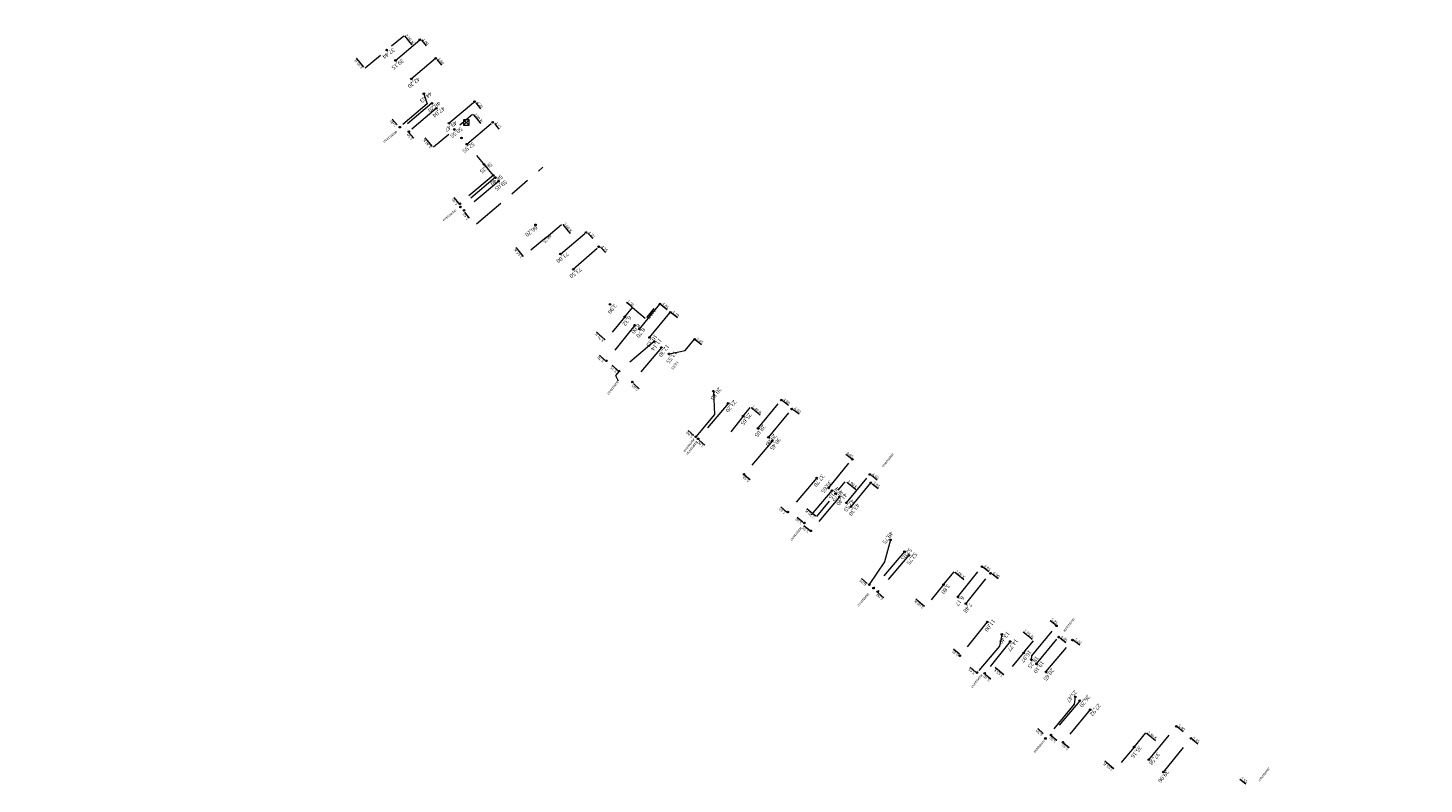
# Model space of a CAD drawing. Header units: inches. Extents: x 0 to 191500, y 0 to 342750.
# Tile 280 of 547: x 188560 to 188735, y 331991 to 332086. Entities that reach past the tile are written whole.
import ezdxf

# ---------------------------------------------------------------- set-up
doc = ezdxf.new("R2010")
doc.units = ezdxf.units.IN
doc.header["$MEASUREMENT"] = 0
doc.linetypes.add('RI-GWA_HUISAANSLUITING', pattern=[23, 4, -1.8, 2.6, -1.8, 4.6, -1.8, 4.6, -1.8])
doc.linetypes.add('RI-HWA_KOLKAANSLUITING', pattern=[4.3, 2.5, -1.8])
doc.layers.get('0').update_dxf_attribs({"lineweight": 20})
for name, color, linetype, lineweight in [('ECW', 150, 'Continuous', 20), ('N-WE-RI-GWA_HUISAANSLUITING', 30, 'RI-GWA_HUISAANSLUITING', 20), ('N-WE-RI-GWA_HUISAANSLUITING_PP_160-G', 30, 'RI-GWA_HUISAANSLUITING', 20), ('N-WE-RI-HWA-MAATVOERING-T25', 151, 'Continuous', 20), ('N-WE-RI-HWA_KOLK-S', 150, 'Continuous', 20), ('N-WE-RI-HWA_KOLKAANSLUITING_PP_160-G', 150, 'RI-HWA_KOLKAANSLUITING', 20), ('N-WE-RI-INLAAT', 7, 'Continuous', 20), ('N-WE-RI-VWA-MAATVOERING-T25', 30, 'Continuous', 20), ('N-WE-RI-VWA_RIOOLPUT_ONTSTOPPINGSPUT-G', 30, 'Continuous', 20), ('Tekst algemeen', 7, 'Continuous', 20)]:
    doc.layers.add(name, color=color, linetype=linetype, lineweight=lineweight)
picture_1 = doc.add_image_def('image1.ecw', size_in_pixel=(220000, 285000))

# ---------------------------------------------------------------- blocks, each defined once
blk = doc.blocks.new('A$C2C270354')
h = blk.add_hatch(color=256)
h.dxf.hatch_style = 1
edge = h.paths.add_edge_path()
edge.add_arc((0, 0), 0.1, 0, 360)
blk.add_circle((0, 0), 0.1)

msp = doc.modelspace()

# ---------------------------------------------------------------- linework, layer by layer
at = {"layer": 'N-WE-RI-GWA_HUISAANSLUITING'}
for p, q in [((188618.50249, 332066.80258), (188614.154, 332063.11739)), ((188616.15988, 332061.00504), (188624.48926, 332068.08549)), ((188642.2959, 332045.11061), (188643.47517, 332046.54114)), ((188640.278, 332044.70632), (188642.2959, 332045.11061)), ((188663.05422, 332025.56716), (188665.51596, 332028.55221)), ((188660.66461, 332027.59747), (188657.21594, 332023.53751)), ((188669.7542, 332019.93931), (188665.86922, 332015.36677)), ((188681.94117, 332009.57226), (188681.62288, 332008.10642)), ((188686.28075, 332005.87167), (188689.04514, 332009.23698)), ((188681.62299, 332008.10696), (188678.83671, 332004.7944))]:
    msp.add_line(p, q, dxfattribs=at)
at = {"layer": 'N-WE-RI-GWA_HUISAANSLUITING_PP_160-G'}
for p, q in [((188606.02388, 332081.46023), (188609.07135, 332084.05116)), ((188608.00072, 332079.1376), (188611.04819, 332081.72854)), ((188609.57599, 332077.28735), (188610.00748, 332076.00536)), ((188610.00748, 332076.00536), (188606.57043, 332073.10473)), ((188610.59375, 332076.09192), (188606.77264, 332072.86716)), ((188611.13829, 332075.45232), (188607.7019, 332072.54694)), ((188612.71355, 332073.60207), (188615.92587, 332076.30781)), ((188614.95653, 332070.96755), (188618.19468, 332073.72017)), ((188616.1632, 332069.55024), (188618.2756, 332067.06908)), ((188618.2756, 332067.06908), (188614.0832, 332063.51616)), ((188618.92386, 332066.30765), (188614.59479, 332062.677)), ((188626.67054, 332057.20867), (188629.88285, 332059.91441)), ((188628.29118, 332055.30512), (188631.47359, 332058.12199)), ((188636.56056, 332047.82131), (188639.13127, 332050.95084)), ((188637.82399, 332046.76006), (188640.43196, 332049.92368)), ((188635.97105, 332048.29949), (188632.42958, 332043.83317)), ((188638.4289, 332046.25194), (188634.01076, 332042.54468)), ((188639.31713, 332045.50585), (188635.67621, 332041.18541)), ((188634.01076, 332042.54468), (188633.55152, 332042.01639)), ((188633.55152, 332042.01639), (188633.89764, 332041.35103)), ((188645.82569, 332040.03879), (188645.96654, 332037.10347)), ((188651.40018, 332035.37236), (188654.32394, 332038.92365)), ((188645.96654, 332037.10347), (188643.61548, 332034.31559)), ((188647.66989, 332038.5029), (188643.91891, 332034.06584)), ((188652.71686, 332034.24985), (188655.63447, 332037.80668)), ((188653.21481, 332033.83207), (188649.66403, 332029.63184)), ((188660.25937, 332027.91478), (188663.21128, 332031.50765)), ((188658.76567, 332029.16833), (188655.14248, 332024.89838)), ((188662.47993, 332026.04955), (188665.40664, 332029.59841)), ((188661.59936, 332026.78921), (188658.02494, 332022.54351)), ((188667.99306, 332021.41863), (188667.25244, 332018.6546)), ((188670.29035, 332019.48926), (188666.40261, 332014.91347)), ((188667.25244, 332018.6546), (188665.3398, 332015.80841)), ((188676.4417, 332014.26195), (188679.46516, 332018.0542)), ((188677.42877, 332013.42023), (188680.51649, 332017.22495)), ((188680.11689, 332011.12792), (188676.67334, 332006.90365)), ((188685.68587, 332006.88509), (188688.77469, 332010.6435)), ((188687.45927, 332004.86669), (188690.77495, 332008.86803)), ((188682.98361, 332008.68331), (188679.79954, 332004.69938)), ((188685.62979, 332006.42678), (188685.68587, 332006.88509)), ((188691.00759, 332000.82043), (188687.39566, 331996.54095)), ((188691.68182, 332001.26589), (188688.0967, 331996.96365)), ((188692.99099, 332000.14949), (188689.59225, 331996.06269)), ((188691.12572, 332001.74011), (188691.00759, 332000.82043)), ((188700.34458, 331993.87869), (188703.77246, 331998.05133)), ((188702.15584, 331992.33414), (188705.61538, 331996.54548))]:
    msp.add_line(p, q, dxfattribs=at)
at = {"layer": 'N-WE-RI-HWA_KOLK-S'}
for p, q in [((188614.54424, 332074.0335), (188614.54274, 332073.33705)), ((188614.54274, 332073.33705), (188615.24069, 332074.032)), ((188614.54424, 332074.0335), (188615.23919, 332073.33555)), ((188615.24069, 332074.032), (188614.54424, 332074.0335)), ((188615.23919, 332073.33555), (188615.24069, 332074.032)), ((188614.54274, 332073.33705), (188615.23919, 332073.33555))]:
    msp.add_line(p, q, dxfattribs=at)
at = {"layer": 'N-WE-RI-HWA_KOLKAANSLUITING_PP_160-G'}
for p, q in [((188602.23152, 332080.515), (188607.06183, 332084.55956)), ((188610.77416, 332070.63537), (188615.68165, 332074.74349)), ((188624.88783, 332059.30258), (188626.87636, 332060.97753)), ((188624.88783, 332059.30258), (188622.10481, 332056.94089)), ((188634.73816, 332049.35209), (188632.39273, 332046.49046)), ((188634.73816, 332049.35209), (188635.68608, 332050.51462)), ((188635.68608, 332050.51462), (188637.28734, 332049.1645)), ((188649.55042, 332036.91009), (188646.98978, 332033.70804)), ((188649.55042, 332036.91009), (188650.42811, 332038.00077)), ((188658.75777, 332024.34407), (188662.31398, 332028.67016)), ((188674.6755, 332015.84785), (188672.38246, 332013.07261)), ((188674.6755, 332015.84785), (188675.94941, 332017.38965)), ((188684.83027, 332007.4648), (188682.33271, 332004.44203)), ((188684.83182, 332007.46348), (188685.90124, 332008.75777)), ((188698.49504, 331995.45589), (188699.96004, 331997.22896)), ((188698.49504, 331995.45589), (188696.1443, 331992.66367))]:
    msp.add_line(p, q, dxfattribs=at)
at = {"layer": 'N-WE-RI-VWA_RIOOLPUT_ONTSTOPPINGSPUT-G'}
for p, q in [((188609.16147, 332084.09449), (188608.98122, 332084.00783)), ((188609.02802, 332084.14129), (188609.11467, 332083.96104)), ((188611.13832, 332081.77186), (188610.95806, 332081.68521)), ((188611.00486, 332081.81866), (188611.09152, 332081.63841)), ((188616.01599, 332076.35114), (188615.83574, 332076.26448)), ((188615.88254, 332076.39794), (188615.9692, 332076.21769)), ((188618.2848, 332073.76349), (188618.10455, 332073.67684)), ((188618.15135, 332073.81029), (188618.238, 332073.63004)), ((188606.66055, 332073.14806), (188606.4803, 332073.0614)), ((188606.5271, 332073.19485), (188606.61375, 332073.0146)), ((188607.79203, 332072.59027), (188607.61177, 332072.50362)), ((188607.65857, 332072.63707), (188607.74523, 332072.45682)), ((188614.17333, 332063.55949), (188613.99308, 332063.47283)), ((188614.03987, 332063.60629), (188614.12653, 332063.42604)), ((188614.24413, 332063.16071), (188614.06388, 332063.07406)), ((188614.11068, 332063.20751), (188614.19733, 332063.02726)), ((188614.68492, 332062.72032), (188614.50467, 332062.63367)), ((188614.55147, 332062.76712), (188614.63812, 332062.58687)), ((188629.97298, 332059.95774), (188629.79273, 332059.87109)), ((188629.83952, 332060.00454), (188629.92618, 332059.82429)), ((188631.56372, 332058.16532), (188631.38347, 332058.07866)), ((188631.43027, 332058.21211), (188631.51692, 332058.03186)), ((188639.2214, 332050.99417), (188639.04115, 332050.90752)), ((188639.08794, 332051.04097), (188639.1746, 332050.86072)), ((188640.52209, 332049.96701), (188640.34183, 332049.88035)), ((188640.38863, 332050.01381), (188640.47529, 332049.83355)), ((188643.5653, 332046.58446), (188643.38505, 332046.49781)), ((188643.43185, 332046.63126), (188643.5185, 332046.45101)), ((188632.51971, 332043.87649), (188632.33946, 332043.78984)), ((188632.38626, 332043.92329), (188632.47291, 332043.74304)), ((188634.10089, 332042.58801), (188633.92064, 332042.50136)), ((188633.96743, 332042.63481), (188634.05409, 332042.45456)), ((188635.76633, 332041.22874), (188635.58608, 332041.14209)), ((188635.63288, 332041.27554), (188635.71954, 332041.09529)), ((188654.41107, 332038.96333), (188654.23082, 332038.87667)), ((188654.27761, 332039.01012), (188654.36427, 332038.82987)), ((188655.72459, 332037.85001), (188655.54434, 332037.76335)), ((188655.59114, 332037.8968), (188655.6778, 332037.71655)), ((188643.70561, 332034.35892), (188643.52536, 332034.27226)), ((188643.57215, 332034.40572), (188643.65881, 332034.22547)), ((188644.00903, 332034.10917), (188643.82878, 332034.02251)), ((188643.87558, 332034.15597), (188643.96223, 332033.97572)), ((188663.30141, 332031.55098), (188663.12116, 332031.46432)), ((188663.16795, 332031.59778), (188663.25461, 332031.41752)), ((188649.75416, 332029.67517), (188649.57391, 332029.58851)), ((188649.6207, 332029.72196), (188649.70736, 332029.54171)), ((188665.49677, 332029.64173), (188665.31652, 332029.55508)), ((188665.36331, 332029.68853), (188665.44997, 332029.50828)), ((188665.60608, 332028.59553), (188665.42583, 332028.50888)), ((188665.47263, 332028.64233), (188665.55928, 332028.46208)), ((188655.23261, 332024.9417), (188655.05235, 332024.85505)), ((188655.09915, 332024.9885), (188655.18581, 332024.80825)), ((188657.30607, 332023.58083), (188657.12582, 332023.49418)), ((188657.17262, 332023.62763), (188657.25927, 332023.44738)), ((188658.11506, 332022.58684), (188657.93481, 332022.50018)), ((188657.98161, 332022.63364), (188658.06827, 332022.45338)), ((188679.54979, 332018.09063), (188679.36954, 332018.00398)), ((188679.41634, 332018.13743), (188679.50299, 332017.95718)), ((188665.42896, 332015.8506), (188665.24871, 332015.76394)), ((188665.29551, 332015.8974), (188665.38216, 332015.71715)), ((188680.60662, 332017.26828), (188680.42637, 332017.18163)), ((188680.47316, 332017.31508), (188680.55982, 332017.13483)), ((188665.95935, 332015.4101), (188665.7791, 332015.32344)), ((188665.8259, 332015.4569), (188665.91255, 332015.27665)), ((188666.49273, 332014.95679), (188666.31248, 332014.87014)), ((188666.35928, 332015.00359), (188666.44593, 332014.82334)), ((188688.86481, 332010.68683), (188688.68456, 332010.60017)), ((188688.73136, 332010.73363), (188688.81802, 332010.55337)), ((188689.13526, 332009.28031), (188688.95501, 332009.19365)), ((188689.00181, 332009.32711), (188689.08847, 332009.14685)), ((188690.86508, 332008.91136), (188690.68483, 332008.8247)), ((188690.73162, 332008.95816), (188690.81828, 332008.77791)), ((188676.76346, 332006.94698), (188676.58321, 332006.86032)), ((188676.63001, 332006.99378), (188676.71667, 332006.81353)), ((188678.92684, 332004.83772), (188678.74658, 332004.75107)), ((188678.79338, 332004.88452), (188678.88004, 332004.70427)), ((188679.88321, 332004.74787), (188679.70296, 332004.66122)), ((188679.74976, 332004.79467), (188679.83641, 332004.61442)), ((188687.48578, 331996.58428), (188687.30553, 331996.49762)), ((188687.35233, 331996.63108), (188687.43898, 331996.45082)), ((188688.18683, 331997.00698), (188688.00658, 331996.92032)), ((188688.05338, 331997.05377), (188688.14003, 331996.87352)), ((188703.86258, 331998.09466), (188703.68233, 331998.008)), ((188703.72913, 331998.14145), (188703.81578, 331997.9612)), ((188705.70551, 331996.5888), (188705.52525, 331996.50215)), ((188705.57205, 331996.6356), (188705.65871, 331996.45535)), ((188689.6815, 331996.10498), (188689.50125, 331996.01832)), ((188689.54805, 331996.15177), (188689.63471, 331995.97152))]:
    msp.add_line(p, q, dxfattribs=at)
for centre in [(188609.07135, 332084.05116), (188611.04819, 332081.72854), (188615.92587, 332076.30781), (188618.19468, 332073.72017), (188606.57043, 332073.10473), (188607.7019, 332072.54694), (188614.0832, 332063.51616), (188614.154, 332063.11739), (188614.59479, 332062.677), (188629.88285, 332059.91441), (188631.47359, 332058.12199), (188639.13127, 332050.95084), (188640.43196, 332049.92368), (188643.47517, 332046.54114), (188632.42958, 332043.83317), (188634.01076, 332042.54468), (188635.67621, 332041.18541), (188654.32094, 332038.92), (188655.63447, 332037.80668), (188643.61548, 332034.31559), (188643.91891, 332034.06584), (188663.21128, 332031.50765), (188649.66403, 332029.63184), (188665.40664, 332029.59841), (188665.51596, 332028.55221), (188655.14248, 332024.89838), (188657.21594, 332023.53751), (188658.02494, 332022.54351), (188679.45966, 332018.0473), (188665.33883, 332015.80727), (188680.51649, 332017.22495), (188665.86922, 332015.36677), (188666.40261, 332014.91347), (188688.77469, 332010.6435), (188689.04514, 332009.23698), (188690.77495, 332008.86803), (188676.67334, 332006.90365), (188678.83671, 332004.7944), (188679.79308, 332004.70455), (188687.39566, 331996.54095), (188688.0967, 331996.96365), (188703.77246, 331998.05133), (188705.61538, 331996.54548), (188689.59138, 331996.06165)]:
    msp.add_circle(centre, 0.1, dxfattribs=at)

# ---------------------------------------------------------------- block references
at = {"layer": 'N-WE-RI-INLAAT', "rotation": 0.06357443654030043}
for p in [(188604.91524, 332082.76216), (188606.02359, 332081.45998), (188608.00072, 332079.1376), (188609.57599, 332077.28735), (188610.59375, 332076.09192), (188611.13829, 332075.45232), (188612.71355, 332073.60207), (188613.38126, 332072.81781), (188614.28882, 332071.75182), (188614.95653, 332070.96755), (188617.10874, 332068.43963), (188618.2756, 332067.06908), (188618.50249, 332066.80258), (188618.92386, 332066.30765), (188623.5589, 332060.86349), (188626.67054, 332057.20867), (188628.29118, 332055.30512), (188632.88513, 332050.90861), (188634.73816, 332049.35209), (188635.97105, 332048.29949), (188636.56056, 332047.82131), (188637.82399, 332046.76006), (188638.4289, 332046.25194), (188639.31713, 332045.50585), (188640.278, 332044.70632), (188645.82569, 332040.03879), (188647.66989, 332038.5029), (188649.55042, 332036.91009), (188651.40018, 332035.37236), (188652.71686, 332034.24985), (188653.21481, 332033.83207), (188658.76567, 332029.16833), (188660.25937, 332027.91478), (188660.66461, 332027.59747), (188661.11268, 332027.19801), (188661.59936, 332026.78921), (188662.47993, 332026.04955), (188663.05422, 332025.56716), (188667.99321, 332021.41881), (188669.7542, 332019.93931), (188670.29035, 332019.48926), (188674.63322, 332015.79669), (188676.4417, 332014.26195), (188677.42877, 332013.42023), (188680.11689, 332011.12792), (188681.94117, 332009.57226), (188682.98361, 332008.68331), (188684.6576, 332007.25581), (188685.63156, 332006.42527), (188686.27648, 332005.87532), (188687.45554, 332004.86535), (188691.12572, 332001.74011), (188691.68182, 332001.26589), (188692.99099, 332000.14949), (188698.49504, 331995.45589), (188700.33985, 331993.88273), (188702.1508, 331992.33844)]:
    msp.add_blockref('A$C2C270354', p, dxfattribs=at)

# ---------------------------------------------------------------- texts
at = {"layer": 'N-WE-RI-HWA-MAATVOERING-T25', "attachment_point": 1}
for s, insert, char_height, width, rotation in [('{\\fTimes New Roman|b0|i0|c0|p18;\\L2,80 K}', (188607.49216, 332084.80134), 0.35, 2.3692, 309.164), ('{\\fTimes New Roman|b0|i0|c0|p18;37,44}', (188606.0126, 332082.66453), 0.5, 1.4127549, 217.5209558), ('{\\fTimes New Roman|b0|i0|c0|p18;\\L3,50 K}', (188601.73886, 332080.34633), 0.35, 2.3692, 129.645), ('{\\fTimes New Roman|b0|i0|c0|p18;\\L3,00 K}', (188616.0913, 332074.94053), 0.35, 2.3692, 309.164), ('{\\fTimes New Roman|b0|i0|c0|p18;50,55}', (188614.47752, 332072.75733), 0.5, 1.4127549, 217.5209558), ('{\\fTimes New Roman|b0|i0|c0|p18;\\L3,40 K}', (188610.33557, 332070.39567), 0.35, 2.3692, 129.645), ('{\\fTimes New Roman|b0|i0|c0|p18;68,25}', (188625.59246, 332059.38265), 0.35, 1.0452828, 224.468128), ('{\\fTimes New Roman|b0|i0|c0|p18;\\L2,60 K}', (188627.29377, 332061.18705), 0.35, 2.3692, 309.164), ('{\\fTimes New Roman|b0|i0|c0|p18;\\L3,65 K}', (188621.72912, 332056.65396), 0.35, 2.3692, 129.645), ('{\\fTimes New Roman|b0|i0|c0|p18;\\L1,50}', (188635.2157, 332051.50876), 0.35, 0.8912, 320.173), ('{\\fTimes New Roman|b0|i0|c0|p18;6,32}', (188635.62313, 332049.21288), 0.5, 1.4127549, 231.98892), ('{\\fTimes New Roman|b0|i0|c0|p18;\\L2,10 K}', (188638.69381, 332050.13091), 0.35, 2.728, 231.7745916), ('{\\fTimes New Roman|b0|i0|c0|p18;\\L3,70 K}', (188631.98541, 332046.16229), 0.35, 2.728, 137.3723478), ('{\\fTimes New Roman|b0|i0|c0|p18;25,65}', (188650.65892, 332037.06298), 0.5, 1.4127549, 231.98892), ('{\\fTimes New Roman|b0|i0|c0|p18;\\L1,40 K}', (188650.82563, 332038.31457), 0.35, 2.728, 320.323711), ('{\\fTimes New Roman|b0|i0|c0|p18;\\L1,90 K}', (188662.8181, 332028.96534), 0.35, 2.728, 320.324), ('{\\fTimes New Roman|b0|i0|c0|p18;40,75}', (188662.15652, 332027.41975), 0.5, 1.4127549, 231.98892), ('{\\fTimes New Roman|b0|i0|c0|p18;\\L3,70 K}', (188658.36354, 332024.05311), 0.35, 2.728, 139.728), ('{\\fTimes New Roman|b0|i0|c0|p18;\\L2,00 K}', (188676.31867, 332017.68981), 0.35, 2.728, 320.324), ('{\\fTimes New Roman|b0|i0|c0|p18;3,80}', (188675.51649, 332015.63394), 0.5, 1.4127549, 231.98892), ('{\\fTimes New Roman|b0|i0|c0|p18;\\L3,60 K}', (188672.00246, 332012.7416), 0.35, 2.728, 139.728), ('{\\fTimes New Roman|b0|i0|c0|p18;\\L1,95 K}', (188684.88778, 332010.23114), 0.35, 2.728, 320.324), ('{\\fTimes New Roman|b0|i0|c0|p18;16,97}', (188685.72087, 332007.3421), 0.5, 1.4127549, 231.98892), ('{\\fTimes New Roman|b0|i0|c0|p18;\\L3,65 K}', (188681.93397, 332004.1745), 0.35, 2.728, 139.728), ('{\\fTimes New Roman|b0|i0|c0|p18;\\L2,30 K}', (188700.3249, 331997.52152), 0.35, 2.728, 320.324), ('{\\fTimes New Roman|b0|i0|c0|p18;35,16}', (188699.4973, 331995.35965), 0.5, 1.4127549, 231.98892), ('{\\fTimes New Roman|b0|i0|c0|p18;\\L3,65 K}', (188695.68541, 331992.41538), 0.35, 2.728, 139.728)]:
    msp.add_mtext(s, dxfattribs=dict(at, insert=insert, char_height=char_height, width=width, rotation=rotation))
at = {"layer": 'N-WE-RI-VWA-MAATVOERING-T25', "attachment_point": 1}
for s, insert, char_height, width, rotation in [('{\\fTimes New Roman|b0|i0|c0|p18;\\L4,00}', (188609.58879, 332084.2573), 0.35, 1.0453, 310.301), ('{\\fTimes New Roman|b0|i0|c0|p18;39,15}', (188607.14557, 332081.30612), 0.5, 1.4127549, 217.5209558), ('{\\fTimes New Roman|b0|i0|c0|p18;\\L4,00}', (188611.51736, 332081.85062), 0.35, 1.0453, 310.301), ('{\\fTimes New Roman|b0|i0|c0|p18;42,20}', (188609.1645, 332078.99723), 0.5, 1.4127549, 217.5209558), ('{\\fTimes New Roman|b0|i0|c0|p18;44,63}', (188610.69374, 332077.158), 0.5, 1.4127549, 217.5209558), ('{\\fTimes New Roman|b0|i0|c0|p18;46,20}', (188611.72802, 332075.95961), 0.5, 1.4127549, 217.5209558), ('{\\fTimes New Roman|b0|i0|c0|p18;47,04}', (188612.27494, 332075.31815), 0.5, 1.4127549, 217.5209558), ('{\\fTimes New Roman|b0|i0|c0|p18;\\L4,20}', (188616.43311, 332076.40965), 0.35, 1.0453, 308.11), ('{\\fTimes New Roman|b0|i0|c0|p18;\\L5,00}', (188605.92652, 332073.11631), 0.35, 1.0453, 131.839), ('{\\fTimes New Roman|b0|i0|c0|p18;49,47}', (188613.8044, 332073.53281), 0.5, 1.4127549, 217.5209558), ('{\\fTimes New Roman|b0|i0|c0|p18;\\L4,25}', (188618.73214, 332073.83264), 0.35, 1.0453, 308.11), ('{\\fTimes New Roman|b0|i0|c0|p18;\\L4,50}', (188608.01857, 332071.44988), 0.35, 1.0453, 131.839), ('{\\fTimes New Roman|b0|i0|c0|p18;52,95}', (188616.0204, 332070.88487), 0.5, 1.4127549, 217.5209558), ('{\\fTimes New Roman|b0|i0|c0|p18;56,25}', (188618.2029, 332068.31566), 0.5, 1.4127549, 217.5209558), ('{\\fTimes New Roman|b0|i0|c0|p18;58,40}', (188619.52449, 332066.78667), 0.5, 1.4127549, 217.5209558), ('{\\fTimes New Roman|b0|i0|c0|p18;59,05}', (188620.06199, 332066.1382), 0.5, 1.4127549, 217.5209558), ('{\\fTimes New Roman|b0|i0|c0|p18;\\L5,50}', (188613.61945, 332063.31192), 0.35, 1.0453, 127.897), ('{\\fTimes New Roman|b0|i0|c0|p18;\\L5,65}', (188614.96137, 332061.46693), 0.35, 1.0453, 127.897), ('{\\fTimes New Roman|b0|i0|c0|p18;66,20}', (188623.87442, 332060.38033), 0.5, 1.4127549, 217.5209558), ('{\\fTimes New Roman|b0|i0|c0|p18;\\L4,20}', (188630.38837, 332060.11637), 0.35, 1.0453, 314.468), ('{\\fTimes New Roman|b0|i0|c0|p18;\\L4,25}', (188631.97865, 332058.35222), 0.35, 1.0453, 314.468), ('{\\fTimes New Roman|b0|i0|c0|p18;71,00}', (188627.76723, 332057.1079), 0.5, 1.4127549, 217.5209558), ('{\\fTimes New Roman|b0|i0|c0|p18;73,50}', (188629.41782, 332055.18754), 0.5, 1.4127549, 217.5209558), ('{\\fTimes New Roman|b0|i0|c0|p18;3,90}', (188633.78051, 332050.72599), 0.5, 1.4127549, 231.98892), ('{\\fTimes New Roman|b0|i0|c0|p18;\\L4,05}', (188639.56455, 332051.17339), 0.35, 0.9411, 321.328), ('{\\fTimes New Roman|b0|i0|c0|p18;\\L4,10}', (188640.85712, 332050.16351), 0.35, 0.9411, 321.328), ('{\\fTimes New Roman|b0|i0|c0|p18;8,00}', (188636.72321, 332048.22702), 0.5, 1.4127549, 231.98892), ('{\\fTimes New Roman|b0|i0|c0|p18;8,70}', (188637.33225, 332047.72702), 0.5, 1.4127549, 231.98892), ('{\\fTimes New Roman|b0|i0|c0|p18;10,35}', (188638.86216, 332046.88405), 0.5, 1.4127549, 231.98892), ('{\\fTimes New Roman|b0|i0|c0|p18;11,14}', (188639.43302, 332046.39994), 0.5, 1.4127549, 231.98892), ('{\\fTimes New Roman|b0|i0|c0|p18;12,30}', (188640.36611, 332045.62053), 0.5, 1.4127549, 231.98892), ('{\\fTimes New Roman|b0|i0|c0|p18;\\L3,45}', (188643.86745, 332046.7783), 0.35, 0.9411, 321.328), ('{\\fTimes New Roman|b0|i0|c0|p18;\\L5,70}', (188631.9611, 332043.60083), 0.35, 1.4128, 137.845), ('{\\fTimes New Roman|b0|i0|c0|p18;13,55}', (188641.33132, 332044.81425), 0.5, 1.4127549, 231.98892), ('{\\fTimes New Roman|b0|i0|c0|p18;14,85}', (188641.53421, 332043.63615), 0.35, 1.4201639, 231.98892), ('{\\fTimes New Roman|b0|i0|c0|p18;\\L5,75}', (188633.56924, 332042.3344), 0.35, 0.9334, 137.845), ('{\\fTimes New Roman|b0|i0|c0|p18;\\L5,65}', (188636.25148, 332040.0386), 0.35, 0.991, 137.845), ('{\\fTimes New Roman|b0|i0|c0|p18;20,80}', (188646.87605, 332040.24011), 0.5, 1.4127549, 231.98892), ('{\\fTimes New Roman|b0|i0|c0|p18;23,20}', (188648.75576, 332038.67013), 0.5, 1.4127549, 231.98892), ('{\\fTimes New Roman|b0|i0|c0|p18;\\L4,60}', (188654.75173, 332039.19934), 0.35, 1.4128, 321.989), ('{\\fTimes New Roman|b0|i0|c0|p18;\\L4,60}', (188656.08025, 332038.08641), 0.35, 1.4128, 321.989), ('{\\fTimes New Roman|b0|i0|c0|p18;\\L5,80}', (188643.08812, 332034.16394), 0.35, 0.9766, 139.128), ('{\\fTimes New Roman|b0|i0|c0|p18;28,05}', (188652.39448, 332035.57988), 0.5, 1.4127549, 231.98892), ('{\\fTimes New Roman|b0|i0|c0|p18;\\L5,80}', (188644.45883, 332032.95977), 0.35, 0.9766, 139.128), ('{\\fTimes New Roman|b0|i0|c0|p18;29,80}', (188653.77256, 332034.43477), 0.5, 1.4127549, 231.98892), ('{\\fTimes New Roman|b0|i0|c0|p18;30,45}', (188654.33632, 332033.95655), 0.5, 1.4127549, 231.98892), ('{\\fTimes New Roman|b0|i0|c0|p18;\\L4,65}', (188662.64911, 332032.49715), 0.35, 0.9143, 321.989), ('{\\fTimes New Roman|b0|i0|c0|p18;\\L5,50}', (188650.17429, 332028.60625), 0.35, 1.4128, 140.1723412), ('{\\fTimes New Roman|b0|i0|c0|p18;37,70}', (188659.77505, 332029.35417), 0.5, 1.4127549, 231.98892), ('{\\fTimes New Roman|b0|i0|c0|p18;39,65}', (188660.72353, 332028.57874), 0.5, 1.4127549, 231.98892), ('{\\fTimes New Roman|b0|i0|c0|p18;\\L4,60}', (188665.86497, 332029.8326), 0.35, 0.928, 321.989), ('{\\fTimes New Roman|b0|i0|c0|p18;\\L3,85}', (188665.98169, 332028.76664), 0.35, 0.8316, 321.989), ('{\\fTimes New Roman|b0|i0|c0|p18;40,15}', (188661.67884, 332027.80879), 0.5, 1.4127549, 231.98892), ('{\\fTimes New Roman|b0|i0|c0|p18;41,40}', (188662.62268, 332027.01714), 0.5, 1.4127549, 231.98892), ('{\\fTimes New Roman|b0|i0|c0|p18;42,55}', (188663.53806, 332026.23318), 0.5, 1.4127549, 231.98892), ('{\\fTimes New Roman|b0|i0|c0|p18;\\L5,60}', (188654.69766, 332024.6183), 0.35, 1.0453, 139.5194606), ('{\\fTimes New Roman|b0|i0|c0|p18;43,30}', (188664.18066, 332025.7234), 0.5, 1.4127549, 231.98892), ('{\\fTimes New Roman|b0|i0|c0|p18;\\L5,30}', (188656.75759, 332023.29883), 0.35, 1.0453, 139.489253), ('{\\fTimes New Roman|b0|i0|c0|p18;\\L5,55}', (188657.61893, 332022.26866), 0.35, 1.0453, 140.7842782), ('{\\fTimes New Roman|b0|i0|c0|p18;49,75}', (188668.39193, 332022.20159), 0.5, 1.4127549, 231.98892), ('{\\fTimes New Roman|b0|i0|c0|p18;52,05}', (188670.74045, 332020.14371), 0.5, 1.4127549, 231.98892), ('{\\fTimes New Roman|b0|i0|c0|p18;52,75}', (188671.40938, 332019.60058), 0.5, 1.4127549, 231.98892), ('{\\fTimes New Roman|b0|i0|c0|p18;\\L4,85}', (188679.84977, 332018.33862), 0.35, 0.7979, 321.989), ('{\\fTimes New Roman|b0|i0|c0|p18;\\L6,00}', (188664.78969, 332015.6422), 0.35, 0.7979, 139.1746327), ('{\\fTimes New Roman|b0|i0|c0|p18;\\L4,90}', (188680.98736, 332017.47196), 0.35, 0.7979, 321.989), ('{\\fTimes New Roman|b0|i0|c0|p18;\\L6,00}', (188666.90469, 332013.8479), 0.35, 0.7979, 141.0141396), ('{\\fTimes New Roman|b0|i0|c0|p18;6,17}', (188677.28847, 332014.1207), 0.5, 1.4127549, 231.98892), ('{\\fTimes New Roman|b0|i0|c0|p18;7,48}', (188678.28605, 332013.27843), 0.5, 1.4127549, 231.98892), ('{\\fTimes New Roman|b0|i0|c0|p18;11,00}', (188681.17361, 332011.21403), 0.5, 1.4127549, 231.98892), ('{\\fTimes New Roman|b0|i0|c0|p18;\\L5,25}', (188688.2444, 332011.65506), 0.35, 0.7979, 321.989), ('{\\fTimes New Roman|b0|i0|c0|p18;13,40}', (188682.97675, 332009.68186), 0.5, 1.4127549, 231.98892), ('{\\fTimes New Roman|b0|i0|c0|p18;14,77}', (188684.03008, 332008.76261), 0.5, 1.4127549, 231.98892), ('{\\fTimes New Roman|b0|i0|c0|p18;\\L4,05}', (188689.47044, 332009.46055), 0.35, 0.7979, 321.989), ('{\\fTimes New Roman|b0|i0|c0|p18;\\L5,20}', (188691.21977, 332009.15475), 0.35, 0.7979, 321.989), ('{\\fTimes New Roman|b0|i0|c0|p18;\\L5,45}', (188676.35159, 332006.79198), 0.35, 0.7979, 140.0494126), ('{\\fTimes New Roman|b0|i0|c0|p18;\\L5,65}', (188678.41565, 332004.53613), 0.35, 0.7979, 140.733), ('{\\fTimes New Roman|b0|i0|c0|p18;18,25}', (188686.60239, 332006.60177), 0.5, 1.4127549, 231.98892), ('{\\fTimes New Roman|b0|i0|c0|p18;19,10}', (188687.30632, 332005.99474), 0.5, 1.4127549, 231.98892), ('{\\fTimes New Roman|b0|i0|c0|p18;20,65}', (188688.53967, 332005.05016), 0.5, 1.4127549, 231.98892), ('{\\fTimes New Roman|b0|i0|c0|p18;\\L5,10}', (188680.29301, 332003.64509), 0.35, 0.7979, 140.7195527), ('{\\fTimes New Roman|b0|i0|c0|p18;25,47}', (188691.43361, 332002.34641), 0.5, 1.4127549, 231.98892), ('{\\fTimes New Roman|b0|i0|c0|p18;26,20}', (188693.05967, 332001.741), 0.5, 1.4127549, 231.98892), ('{\\fTimes New Roman|b0|i0|c0|p18;27,92}', (188694.3725, 332000.63887), 0.5, 1.4127549, 231.98892), ('{\\fTimes New Roman|b0|i0|c0|p18;\\L6,50}', (188686.84744, 331996.8367), 0.35, 0.7979, 138.2877509), ('{\\fTimes New Roman|b0|i0|c0|p18;\\L5,60}', (188688.55666, 331995.95342), 0.35, 0.7979, 139.776), ('{\\fTimes New Roman|b0|i0|c0|p18;\\L5,40}', (188704.17506, 331998.32442), 0.35, 0.7979, 321.989), ('{\\fTimes New Roman|b0|i0|c0|p18;\\L5,45}', (188706.0086, 331996.7903), 0.35, 0.7979, 321.989), ('{\\fTimes New Roman|b0|i0|c0|p18;\\L5,55}', (188690.10678, 331995.03473), 0.35, 0.7979, 139.918), ('{\\fTimes New Roman|b0|i0|c0|p18;37,58}', (188701.78044, 331994.51936), 0.5, 1.4127549, 231.98892), ('{\\fTimes New Roman|b0|i0|c0|p18;39.96}', (188702.90185, 331992.30654), 0.5, 1.4127549, 231.98892), ('{\\fTimes New Roman|b0|i0|c0|p18;\\L5,55}', (188711.99814, 331991.76861), 0.35, 0.7979, 321.989)]:
    msp.add_mtext(s, dxfattribs=dict(at, insert=insert, char_height=char_height, width=width, rotation=rotation))
at = {"layer": 'Tekst algemeen', "char_height": 0.35, "width": 0.7978653, "attachment_point": 1}
for insert, rotation in [((188604.4022, 332071.41574), 39.1266494), ((188611.83098, 332061.55106), 40.3390506), ((188632.44138, 332039.7896), 52.3357752), ((188641.97235, 332032.56993), 52.3357752), ((188642.32935, 332032.24298), 52.3357752), ((188666.84851, 332030.67971), 52.3357752), ((188655.38222, 332021.48578), 52.3357752), ((188663.74335, 332013.26682), 49.3357752), ((188691.15762, 332011.43081), 231.98892), ((188677.99343, 332003.05991), 52.3357752), ((188687.49121, 331996.24371), 229.7796569), ((188713.94152, 331991.34429), 51.98892)]:
    msp.add_mtext('{\\fTimes New Roman|b0|i0|c0|p18;overname}', dxfattribs=dict(at, insert=insert, rotation=rotation))

# ---------------------------------------------------------------- pictures from other files: only their frames are drawn
at = {"layer": 'ECW'}
image = msp.add_image(picture_1, insert=(180500, 328500), size_in_units=(11000, 14250), dxfattribs=at)
image.dxf.flags = 7

doc.saveas('drawing.dxf')
